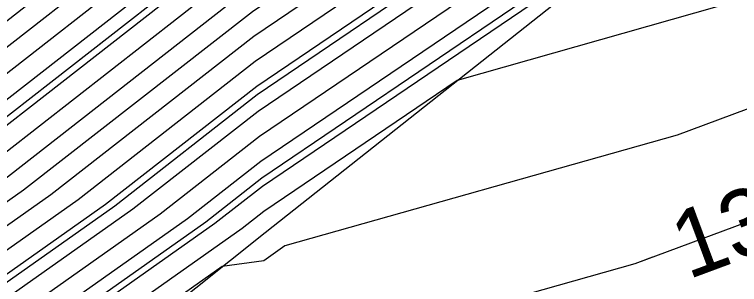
# Model space of a CAD drawing. Extents: x 2354170 to 2357230, y 866100 to 868290.
# Drawn here: x 2355923.31 to 2355944.88, y 866814.82 to 866822.87 of the extents above; entities that cross this region are included whole.
import ezdxf

# ---------------------------------------------------------------- set-up
doc = ezdxf.new("R2010")
doc.units = 0
for name, color, linetype in [('Default', 7, 'Continuous'), ('DTM Contours Major', 7, 'Continuous'), ('DTM Contours Minor', 7, 'Continuous'), ('DTM Contours Minor Text', 7, 'Continuous'), ('PH Exist DTM Breakline', 7, 'Continuous')]:
    doc.layers.add(name, color=color, linetype=linetype)

msp = doc.modelspace()

# ---------------------------------------------------------------- linework, layer by layer
at = {"layer": 'Default'}
for points in [[(2355909.61, 866812.053), (2355918.704, 866818.483), (2355930.131, 866827.414), (2355933.46, 866829.674), (2355942.336, 866835.518), (2355947.984, 866839.342), (2355955.543, 866843.766), (2355966.376, 866851.834), (2355975.756, 866858.181), (2355982.531, 866862.779), (2355983.257, 866863.27), (2355988.133, 866866.625), (2355995.06, 866871.19), (2356003.744, 866877.821), (2356010.459, 866883.602), (2356012.694, 866885.317), (2356018.686, 866889.859), (2356027.187, 866896.598), (2356037.951, 866903.336)], [(2355909.576, 866811.312), (2355919.516, 866818.341), (2355930.173, 866826.67), (2355934.458, 866829.579), (2355942.629, 866834.959), (2355948.981, 866839.259), (2355955.934, 866843.328), (2355965.897, 866850.748), (2355976.522, 866857.938), (2355982.748, 866862.163), (2355983.536, 866862.696), (2355988.016, 866865.779), (2355994.381, 866869.973), (2356004.263, 866877.519), (2356010.511, 866882.898), (2356012.991, 866884.802), (2356018.581, 866889.038), (2356027.769, 866896.322), (2356037.711, 866902.545)], [(2355909.541, 866810.57), (2355920.329, 866818.199), (2355930.216, 866825.926), (2355935.455, 866829.483), (2355942.923, 866834.399), (2355949.978, 866839.175), (2355956.324, 866842.89), (2355965.418, 866849.663), (2355977.289, 866857.695), (2355982.965, 866861.547), (2355983.815, 866862.122), (2355987.899, 866864.932), (2355993.701, 866868.756), (2356004.782, 866877.217), (2356010.563, 866882.194), (2356013.289, 866884.286), (2356018.476, 866888.218), (2356028.351, 866896.046), (2356037.47, 866901.754)], [(2356036.988, 866900.172), (2356029.516, 866895.495), (2356018.266, 866886.577), (2356013.885, 866883.256), (2356010.667, 866880.787), (2356005.82, 866876.614), (2355992.343, 866866.323), (2355987.665, 866863.24), (2355984.373, 866860.975), (2355983.399, 866860.316), (2355978.822, 866857.21), (2355964.46, 866847.492), (2355957.104, 866842.013), (2355951.971, 866839.009), (2355943.509, 866833.28), (2355937.45, 866829.291), (2355930.301, 866824.437), (2355921.954, 866817.914), (2355909.472, 866809.088)], [(2356036.747, 866899.381), (2356030.098, 866895.219), (2356018.161, 866885.756), (2356014.182, 866882.74), (2356010.72, 866880.083), (2356006.339, 866876.312), (2355991.664, 866865.106), (2355987.548, 866862.394), (2355984.651, 866860.401), (2355983.616, 866859.7), (2355979.589, 866856.967), (2355963.981, 866846.406), (2355957.495, 866841.575), (2355952.968, 866838.926), (2355943.803, 866832.721), (2355938.448, 866829.195), (2355930.343, 866823.693), (2355922.767, 866817.772), (2355909.437, 866808.346)], [(2356036.266, 866897.799), (2356031.262, 866894.668), (2356017.951, 866884.115), (2356014.778, 866881.71), (2356010.824, 866878.676), (2356007.377, 866875.708), (2355990.305, 866862.673), (2355987.314, 866860.702), (2355985.209, 866859.253), (2355984.05, 866858.469), (2355981.122, 866856.482), (2355963.023, 866844.235), (2355958.275, 866840.699), (2355954.962, 866838.76), (2355944.389, 866831.602), (2355940.443, 866829.003), (2355930.428, 866822.205), (2355924.393, 866817.488), (2355909.368, 866806.864)], [(2356036.025, 866897.008), (2356031.845, 866894.392), (2356017.847, 866883.295), (2356015.075, 866881.194), (2356010.876, 866877.972), (2356007.896, 866875.406), (2355989.626, 866861.456), (2355987.197, 866859.855), (2355985.488, 866858.679), (2355984.267, 866857.853), (2355981.888, 866856.239), (2355962.544, 866843.149), (2355958.665, 866840.261), (2355955.959, 866838.677), (2355944.682, 866831.042), (2355941.44, 866828.908), (2355930.471, 866821.461), (2355925.205, 866817.345), (2355909.334, 866806.122)], [(2356035.543, 866895.426), (2356033.009, 866893.84), (2356017.637, 866881.654), (2356015.671, 866880.163), (2356010.981, 866876.564), (2356008.934, 866874.802), (2355988.267, 866859.022), (2355986.963, 866858.163), (2355986.046, 866857.532), (2355984.7, 866856.621), (2355983.422, 866855.753), (2355961.585, 866840.978), (2355959.446, 866839.385), (2355957.953, 866838.511), (2355945.269, 866829.923), (2355943.435, 866828.716), (2355930.556, 866819.973), (2355926.831, 866817.061), (2355909.264, 866804.64)], [(2356035.302, 866894.635), (2356033.591, 866893.565), (2356017.532, 866880.833), (2356015.968, 866879.648), (2356011.033, 866875.861), (2356009.453, 866874.5), (2355987.588, 866857.806), (2355986.846, 866857.317), (2355986.324, 866856.958), (2355984.917, 866856.006), (2355984.188, 866855.511), (2355961.106, 866839.892), (2355959.836, 866838.946), (2355958.95, 866838.428), (2355945.562, 866829.364), (2355944.433, 866828.62), (2355930.598, 866819.228), (2355927.644, 866816.919), (2355909.23, 866803.898)], [(2356034.174, 866893.289), (2356017.427, 866880.013), (2356016.266, 866879.133), (2356011.085, 866875.157), (2356009.972, 866874.198), (2355986.909, 866856.589), (2355986.729, 866856.471), (2355986.603, 866856.384), (2355985.134, 866855.39), (2355984.955, 866855.268), (2355960.627, 866838.807), (2355960.227, 866838.508), (2355959.947, 866838.344), (2355945.855, 866828.804), (2355945.43, 866828.524), (2355930.641, 866818.484), (2355928.456, 866816.777), (2355909.195, 866803.157)], [(2356036.066, 866889.825), (2356025.78, 866885.16), (2356017.217, 866878.372), (2356016.861, 866878.102), (2356011.189, 866873.749), (2356011.01, 866873.595), (2356006.639, 866870.258), (2355995.287, 866857.606), (2355990.912, 866854.235), (2355987.522, 866852.119), (2355986.405, 866851.376), (2355983.92, 866848.99), (2355980.146, 866846.82), (2355963.414, 866835.7), (2355960.3, 866833.703), (2355949.293, 866826.489), (2355946.965, 866824.11), (2355944.277, 866823.111), (2355936.482, 866820.903), (2355930.726, 866816.996), (2355930.082, 866816.492), (2355909.126, 866801.674)], [(2356037.437, 866886.389), (2356018.472, 866877.786), (2356017.607, 866877.36), (2356017.206, 866877.144), (2356012.387, 866871.67), (2356010.907, 866870.152), (2356000.4, 866858.442), (2355993.421, 866853.066), (2355988.015, 866849.692), (2355987.122, 866849.097), (2355983.151, 866845.285), (2355977.122, 866841.819), (2355965.368, 866834.007), (2355960.231, 866830.711), (2355951.628, 866825.074), (2355947.632, 866820.99), (2355943.02, 866819.275), (2355931.347, 866815.97), (2355930.721, 866815.524), (2355929.49, 866815.357), (2355909.091, 866800.933)], [(2355993.725, 866863.887), (2355988.946, 866860.239), (2355987.08, 866859.009), (2355985.767, 866858.105), (2355984.483, 866857.237), (2355982.655, 866855.996), (2355962.064, 866842.064), (2355959.056, 866839.823), (2355956.956, 866838.594), (2355944.976, 866830.483), (2355942.438, 866828.812), (2355930.513, 866820.717), (2355926.018, 866817.203), (2355911.542, 866806.967)], [(2355992.616, 866859.491), (2355990.175, 866856.77), (2355988.402, 866855.404), (2355987.028, 866854.547), (2355985.688, 866853.655), (2355984.688, 866852.695), (2355983.17, 866851.822), (2355961.459, 866837.394), (2355960.369, 866836.694), (2355946.958, 866827.905), (2355946.297, 866827.23), (2355945.534, 866826.946), (2355943.322, 866826.32), (2355930.683, 866817.74), (2355929.269, 866816.635), (2355910.316, 866803.233)], [(2355944.561, 866832.476), (2355944.096, 866832.161), (2355939.445, 866829.099), (2355930.386, 866822.949), (2355923.58, 866817.63), (2355909.403, 866807.605), (2355904.556, 866804.413), (2355897.559, 866799.597), (2355890.857, 866794.721), (2355882.157, 866788.336), (2355873.172, 866782.406), (2355866.227, 866778.318), (2355862.304, 866775.697)], [(2355940.021, 866831.736), (2355936.453, 866829.387), (2355930.258, 866825.182), (2355921.142, 866818.056), (2355909.507, 866809.829), (2355903.41, 866805.815), (2355894.61, 866799.757), (2355890.516, 866796.778), (2355879.508, 866788.7), (2355872.478, 866784.06), (2355863.827, 866778.968), (2355859.838, 866776.302), (2355857.767, 866774.973)], [(2355841.313, 866766.441), (2355847.269, 866770.966), (2355850.672, 866773.264), (2355858.291, 866778.317), (2355859.957, 866779.387), (2355860.626, 866779.834), (2355871.552, 866786.265), (2355875.976, 866789.185), (2355890.062, 866799.522), (2355890.678, 866799.97), (2355901.883, 866807.683), (2355909.645, 866812.794), (2355917.891, 866818.625), (2355923.625, 866823.107)], [(2355946.036, 866817.029), (2355941.763, 866815.44), (2355934.921, 866813.502), (2355930.474, 866810.336), (2355921.725, 866809.149), (2355909.057, 866800.192), (2355908.374, 866799.742), (2355907.389, 866799.064), (2355891.992, 866787.861), (2355890.987, 866787.123), (2355875.486, 866776.892), (2355874.23, 866776.153), (2355860.765, 866767.155)]]:
    msp.add_lwpolyline(points, dxfattribs=at)
at = {"layer": 'DTM Contours Major'}
msp.add_lwpolyline([(2355944.561, 866832.476), (2355944.096, 866832.161), (2355939.445, 866829.099), (2355930.386, 866822.949), (2355923.58, 866817.63), (2355909.403, 866807.605), (2355904.556, 866804.413), (2355897.559, 866799.597), (2355890.857, 866794.721), (2355882.157, 866788.336), (2355873.172, 866782.406), (2355866.227, 866778.318), (2355862.304, 866775.697)], dxfattribs=at)
at = {"layer": 'DTM Contours Minor'}
for points in [[(2356034.562, 866893.105), (2356017.357, 866879.466), (2356016.465, 866878.789), (2356011.12, 866874.688), (2356010.318, 866873.997), (2355990.82, 866859.11), (2355988.471, 866856.492), (2355987.565, 866855.794), (2355986.864, 866855.356), (2355985.449, 866854.414), (2355984.944, 866853.93), (2355984.178, 866853.489), (2355960.808, 866837.958), (2355960.392, 866837.692), (2355946.179, 866828.377), (2355946.074, 866828.27), (2355945.953, 866828.225), (2355945.602, 866828.125), (2355930.669, 866817.988), (2355928.998, 866816.682), (2355909.172, 866802.663)], [(2355971.17, 866847.971), (2355961.905, 866841.702), (2355959.186, 866839.677), (2355957.288, 866838.566), (2355945.073, 866830.296), (2355942.77, 866828.78), (2355930.527, 866820.469), (2355926.289, 866817.156), (2355909.287, 866805.134), (2355905.828, 866802.856), (2355900.836, 866799.42), (2355891.235, 866792.434), (2355885.101, 866787.932), (2355873.943, 866780.568), (2355868.895, 866777.596), (2355859.648, 866771.417), (2355853.861, 866767.703), (2355847.796, 866763.292), (2355838.129, 866755.86), (2355828.597, 866749.07), (2355823.299, 866745.851), (2355814.388, 866739.399), (2355806.888, 866734.053)], [(2355829.297, 866754.601), (2355834.009, 866757.958), (2355849.129, 866769.582), (2355849.782, 866770.078), (2355850.032, 866770.247), (2355850.591, 866770.617), (2355859.848, 866776.559), (2355863.56, 866779.04), (2355872.401, 866784.243), (2355879.214, 866788.74), (2355890.478, 866797.007), (2355894.282, 866799.775), (2355903.283, 866805.97), (2355909.518, 866810.076), (2355920.871, 866818.104), (2355930.244, 866825.43), (2355936.12, 866829.419), (2355943.118, 866834.026), (2355945.676, 866835.758)], [(2355942.287, 866815.635), (2355941.763, 866815.44), (2355934.921, 866813.502), (2355930.474, 866810.336), (2355921.725, 866809.149), (2355909.057, 866800.192), (2355908.374, 866799.742), (2355907.389, 866799.064), (2355891.992, 866787.861), (2355890.987, 866787.123), (2355875.486, 866776.892), (2355874.23, 866776.153), (2355859.449, 866766.276), (2355857.917, 866765.293), (2355845.511, 866756.271), (2355842.249, 866753.763), (2355827.897, 866743.539), (2355826.044, 866742.413), (2355809.763, 866730.625), (2355806.184, 866728.075), (2355805.126, 866727.196), (2355790.209, 866716.087), (2355787.694, 866714.579), (2355776.225, 866706.635)]]:
    msp.add_lwpolyline(points, dxfattribs=at)
at = {"layer": 'PH Exist DTM Breakline'}
msp.add_lwpolyline([(2355727.238, 866668.155), (2355738.903, 866677.519), (2355755.48, 866687.825), (2355773.901, 866701.274), (2355790.264, 866712.771), (2355807.703, 866726.718), (2355827.52, 866740.564), (2355844.348, 866752.694), (2355859.377, 866764.426), (2355875.997, 866775.675), (2355892.14, 866786.965), (2355909, 866798.977), (2355930.762, 866816.374), (2355946.032, 866828.466), (2355960.407, 866838.306)], dxfattribs=at)

# ---------------------------------------------------------------- texts
at = {"layer": 'DTM Contours Minor Text'}
msp.add_text('132', height=2, rotation=20.3974, dxfattribs=at).set_placement((2355943.344, 866814.961))

doc.saveas('drawing.dxf')
